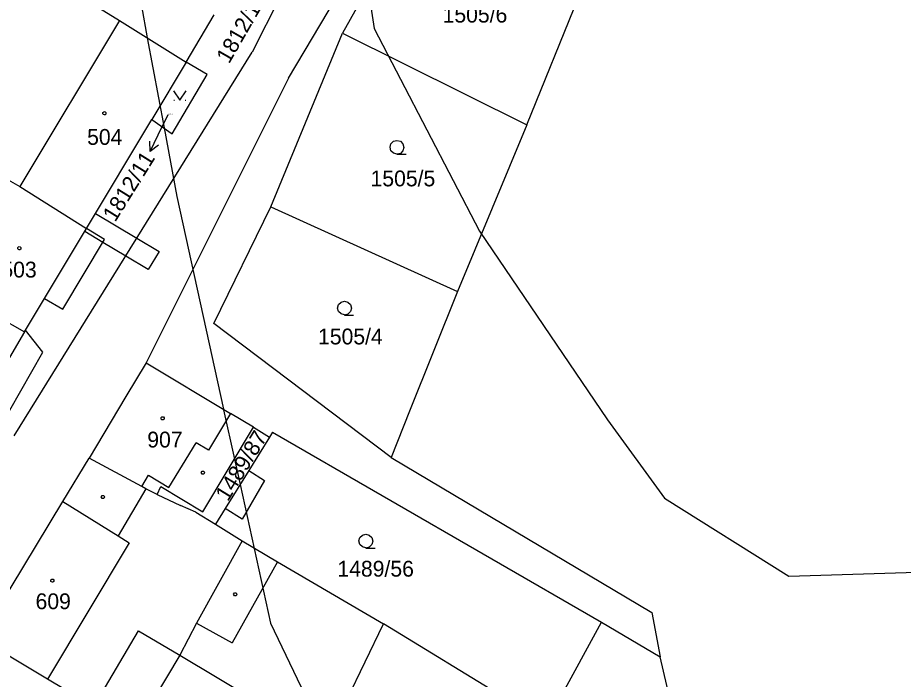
# Model space of a CAD drawing. Extents: x -779618 to -776429, y -1144546 to -1143350.
# Drawn here: x -777413.5 to -777318.4, y -1144217.4 to -1144146.2 of the extents above; entities that cross this region are included whole.
import ezdxf

# ---------------------------------------------------------------- set-up
doc = ezdxf.new("R2010")
doc.units = 0
for name, color, linetype in [('1', 7, 'Continuous'), ('11', 7, 'Continuous'), ('12', 7, 'Continuous'), ('13', 7, 'Continuous'), ('2', 7, 'Continuous'), ('3', 7, 'Continuous'), ('4', 7, 'Continuous'), ('5', 7, 'Continuous'), ('7', 7, 'Continuous')]:
    doc.layers.add(name, color=color, linetype=linetype)

msp = doc.modelspace()

# ---------------------------------------------------------------- linework, layer by layer
at = {"layer": '1'}
for p, q in [((-777358.68, -1144091.18), (-777388.3, -1144149.96)), ((-777369.67, -1144131.79), (-777378.6, -1144147.92)), ((-777384.39, -1144152.73), (-777377.33, -1144140.81)), ((-777358.79, -1144157.77), (-777351.97, -1144140.94)), ((-777410.05, -1144141.88), (-777402.57, -1144146.54)), ((-777402.57, -1144146.54), (-777395.38, -1144151.01)), ((-777395.38, -1144151.01), (-777392.4, -1144145.95)), ((-777386.3, -1144166.58), (-777378.6, -1144147.92)), ((-777378.6, -1144147.92), (-777358.79, -1144157.77)), ((-777413.87, -1144191.2), (-777388.3, -1144149.96)), ((-777395.38, -1144151.01), (-777399.08, -1144157.18)), ((-777393.15, -1144152.34), (-777395.38, -1144151.01)), ((-777396.89, -1144158.73), (-777393.15, -1144152.34)), ((-777384.39, -1144152.73), (-777399.7, -1144183.35)), ((-777406.11, -1144168.91), (-777399.08, -1144157.18)), ((-777399.08, -1144157.18), (-777396.89, -1144158.73)), ((-777358.79, -1144157.77), (-777366.23, -1144175.68)), ((-777414.76, -1144163.52), (-777413.28, -1144164.38)), ((-777413.28, -1144164.38), (-777406.11, -1144168.91)), ((-777392.41, -1144179.13), (-777386.3, -1144166.58)), ((-777386.3, -1144166.58), (-777366.23, -1144175.68)), ((-777410.6, -1144176.41), (-777406.11, -1144168.91)), ((-777420.22, -1144175.82), (-777412.76, -1144180.02)), ((-777366.23, -1144175.68), (-777371.39, -1144188.54)), ((-777412.64, -1144179.82), (-777410.6, -1144176.41)), ((-777373.38, -1144193.51), (-777392.41, -1144179.13)), ((-777412.76, -1144180.02), (-777418.36, -1144189.4)), ((-777412.76, -1144180.02), (-777412.64, -1144179.82)), ((-777410.79, -1144182.2), (-777412.64, -1144179.82)), ((-777415.56, -1144190.52), (-777410.79, -1144182.2)), ((-777399.7, -1144183.35), (-777401.87, -1144186.97)), ((-777399.7, -1144183.35), (-777390.64, -1144188.77)), ((-777401.87, -1144186.97), (-777405.82, -1144193.57)), ((-777371.39, -1144188.54), (-777373.38, -1144193.51)), ((-777388.15, -1144190.26), (-777390.64, -1144188.77)), ((-777393.59, -1144199.35), (-777388.15, -1144190.26)), ((-777388.15, -1144190.26), (-777386.45, -1144191.33)), ((-777386.45, -1144191.33), (-777388.67, -1144194.92)), ((-777386.11, -1144190.79), (-777386.45, -1144191.33)), ((-777386.11, -1144190.79), (-777350.76, -1144211.21)), ((-777408.65, -1144198.25), (-777405.82, -1144193.57)), ((-777400.17, -1144196.65), (-777405.82, -1144193.57)), ((-777373.38, -1144193.51), (-777345.38, -1144210.19)), ((-777388.67, -1144194.92), (-777391.21, -1144199)), ((-777399.72, -1144196.9), (-777400.17, -1144196.65)), ((-777398.5, -1144197.48), (-777399.72, -1144196.9)), ((-777398.5, -1144197.48), (-777398.11, -1144196.65)), ((-777398.11, -1144196.65), (-777393.59, -1144199.35)), ((-777398.5, -1144197.48), (-777395.99, -1144198.67)), ((-777417.56, -1144212.98), (-777408.65, -1144198.25)), ((-777394.37, -1144199.4), (-777395.99, -1144198.67)), ((-777391.21, -1144199), (-777392.26, -1144200.69)), ((-777394.37, -1144199.4), (-777392.26, -1144200.69)), ((-777392.26, -1144200.69), (-777389.37, -1144202.49)), ((-777389.37, -1144202.49), (-777394.28, -1144211.32)), ((-777389.37, -1144202.49), (-777385.57, -1144204.72)), ((-777385.57, -1144204.72), (-777374.2, -1144211.4)), ((-777345.38, -1144210.19), (-777344.48, -1144214.95)), ((-777394.28, -1144211.32), (-777396.08, -1144214.76)), ((-777380.36, -1144224.11), (-777374.2, -1144211.4)), ((-777356.7, -1144222.08), (-777374.2, -1144211.4)), ((-777356.7, -1144222.08), (-777350.76, -1144211.21)), ((-777350.76, -1144211.21), (-777344.48, -1144214.95)), ((-777410.28, -1144217.33), (-777417.56, -1144212.98)), ((-777396.08, -1144214.76), (-777400.96, -1144222.91)), ((-777343.07, -1144220.85), (-777344.48, -1144214.95)), ((-777405.32, -1144220.3), (-777410.28, -1144217.33))]:
    msp.add_line(p, q, dxfattribs=at)
at = {"layer": '11'}
for points in [[(-777401.89, -1144091.82), (-777401.74, -1144108.7), (-777400.37, -1144141.15), (-777400.21, -1144144.96), (-777399.57, -1144148.4), (-777397.77, -1144158.1), (-777396.41, -1144165.46), (-777391.38, -1144188.33), (-777391.37, -1144188.38), (-777390.2, -1144193.69), (-777389.61, -1144196.42), (-777386.34, -1144211.31), (-777377.7, -1144229.35), (-777372.3, -1144239.9), (-777371.54, -1144241.39), (-777366, -1144253.23), (-777358.01, -1144270.3), (-777348.13, -1144289.54), (-777328.66, -1144306.32), (-777310.4, -1144318.27), (-777301.04, -1144322.44), (-777300.13, -1144323.03)], [(-777383.83, -1144125.45), (-777380.59, -1144131.49), (-777376.42, -1144139.26), (-777375.87, -1144142.98), (-777375.21, -1144147.4), (-777363.88, -1144169.2), (-777350.14, -1144189.48), (-777344.02, -1144197.88), (-777330.66, -1144206.26), (-777300.87, -1144205.35), (-777240.69, -1144212.34), (-777193.34, -1144220.76)]]:
    msp.add_lwpolyline(points, dxfattribs=at)
at = {"layer": '12'}
for p, q in [((-777402.57, -1144146.54), (-777413.28, -1144164.38)), ((-777402.57, -1144146.54), (-777395.38, -1144151.01)), ((-777395.38, -1144151.01), (-777399.08, -1144157.18)), ((-777406.11, -1144168.91), (-777399.08, -1144157.18)), ((-777414.76, -1144163.52), (-777413.28, -1144164.38)), ((-777413.28, -1144164.38), (-777406.11, -1144168.91)), ((-777413.28, -1144164.38), (-777406.11, -1144168.91)), ((-777410.6, -1144176.41), (-777406.11, -1144168.91)), ((-777420.22, -1144175.82), (-777412.76, -1144180.02)), ((-777420.22, -1144175.82), (-777412.76, -1144180.02)), ((-777412.64, -1144179.82), (-777410.6, -1144176.41)), ((-777412.76, -1144180.02), (-777418.36, -1144189.4)), ((-777412.76, -1144180.02), (-777412.64, -1144179.82)), ((-777399.7, -1144183.35), (-777401.87, -1144186.97)), ((-777399.7, -1144183.35), (-777390.64, -1144188.77)), ((-777401.87, -1144186.97), (-777405.82, -1144193.57)), ((-777390.64, -1144188.77), (-777393.01, -1144192.73)), ((-777397.25, -1144196.75), (-777394.33, -1144191.95)), ((-777393.01, -1144192.73), (-777394.33, -1144191.95)), ((-777400.17, -1144196.65), (-777405.82, -1144193.57)), ((-777400.17, -1144196.65), (-777399.43, -1144195.43)), ((-777399.43, -1144195.43), (-777397.25, -1144196.75)), ((-777417.56, -1144212.98), (-777408.65, -1144198.25)), ((-777408.65, -1144198.25), (-777402.69, -1144201.95)), ((-777402.69, -1144201.95), (-777401.5, -1144202.69)), ((-777401.5, -1144202.69), (-777410.28, -1144217.33)), ((-777410.28, -1144217.33), (-777417.56, -1144212.98)), ((-777396.08, -1144214.76), (-777400.96, -1144222.91)), ((-777396.08, -1144214.76), (-777382.78, -1144222.67))]:
    msp.add_line(p, q, dxfattribs=at)
at = {"layer": '13'}
for p, q in [((-777406.11, -1144168.91), (-777405.14, -1144167.29)), ((-777405.14, -1144167.29), (-777400.7, -1144169.95)), ((-777406.29, -1144169.22), (-777406.11, -1144168.91)), ((-777404.34, -1144170.39), (-777406.29, -1144169.22)), ((-777401.88, -1144171.86), (-777404.34, -1144170.39)), ((-777400.7, -1144169.95), (-777398.31, -1144171.38)), ((-777398.31, -1144171.38), (-777399.47, -1144173.31)), ((-777399.47, -1144173.31), (-777401.88, -1144171.86))]:
    msp.add_line(p, q, dxfattribs=at)
at = {"layer": '3'}
for p, q in [((-777396.706, -1144155.1), (-777396.639, -1144155.1)), ((-777395.5, -1144155.1), (-777395.433, -1144155.1))]:
    msp.add_line(p, q, dxfattribs=at)
for points in [[(-777396.74, -1144154.095), (-777396.07, -1144155.1), (-777395.4, -1144154.095)], [(-777372.74, -1144160.91), (-777373.12, -1144160.81), (-777373.39, -1144160.54), (-777373.49, -1144160.17), (-777373.39, -1144159.8), (-777373.12, -1144159.53), (-777372.75, -1144159.43), (-777372.38, -1144159.53), (-777372.11, -1144159.8), (-777372.01, -1144160.18), (-777372.11, -1144160.56), (-777372.38, -1144160.83), (-777372.76, -1144160.93), (-777371.76, -1144160.93)], [(-777378.38, -1144178.19), (-777378.76, -1144178.09), (-777379.03, -1144177.82), (-777379.13, -1144177.45), (-777379.03, -1144177.08), (-777378.76, -1144176.81), (-777378.39, -1144176.71), (-777378.02, -1144176.81), (-777377.75, -1144177.08), (-777377.65, -1144177.46), (-777377.75, -1144177.84), (-777378.02, -1144178.11), (-777378.4, -1144178.21), (-777377.4, -1144178.21)], [(-777376.08, -1144203.23), (-777376.46, -1144203.13), (-777376.73, -1144202.86), (-777376.83, -1144202.49), (-777376.73, -1144202.12), (-777376.46, -1144201.85), (-777376.09, -1144201.75), (-777375.72, -1144201.85), (-777375.45, -1144202.12), (-777375.35, -1144202.5), (-777375.45, -1144202.88), (-777375.72, -1144203.15), (-777376.1, -1144203.25), (-777375.1, -1144203.25)]]:
    msp.add_lwpolyline(points, dxfattribs=at)
at = {"layer": '4'}
for p, q in [((-777402.57, -1144146.54), (-777413.28, -1144164.38)), ((-777404.15, -1144170.08), (-777406.11, -1144168.91)), ((-777408.64, -1144177.58), (-777404.15, -1144170.08)), ((-777410.6, -1144176.41), (-777408.64, -1144177.58)), ((-777390.64, -1144188.77), (-777393.01, -1144192.73)), ((-777397.25, -1144196.75), (-777394.33, -1144191.95)), ((-777393.01, -1144192.73), (-777394.33, -1144191.95)), ((-777388.67, -1144194.92), (-777386.99, -1144195.97)), ((-777400.17, -1144196.65), (-777399.43, -1144195.43)), ((-777399.43, -1144195.43), (-777397.25, -1144196.75)), ((-777386.99, -1144195.97), (-777389.36, -1144200.16)), ((-777399.72, -1144196.9), (-777402.69, -1144201.95)), ((-777408.65, -1144198.25), (-777402.69, -1144201.95)), ((-777389.36, -1144200.16), (-777391.21, -1144199)), ((-777402.69, -1144201.95), (-777401.5, -1144202.69)), ((-777401.5, -1144202.69), (-777410.28, -1144217.33)), ((-777385.57, -1144204.72), (-777390.46, -1144213.45)), ((-777394.28, -1144211.32), (-777390.46, -1144213.45)), ((-777405.32, -1144220.3), (-777400.53, -1144212.14)), ((-777400.53, -1144212.14), (-777396.08, -1144214.76)), ((-777396.08, -1144214.76), (-777382.78, -1144222.67))]:
    msp.add_line(p, q, dxfattribs=at)
at = {"layer": '5'}
for points in [[(-777404.18, -1144156.34), (-777404.08, -1144156.36), (-777404.03, -1144156.45), (-777404.01, -1144156.51), (-777404.03, -1144156.6), (-777404.11, -1144156.67), (-777404.18, -1144156.68), (-777404.27, -1144156.65), (-777404.33, -1144156.59), (-777404.35, -1144156.51), (-777404.33, -1144156.42), (-777404.25, -1144156.35)], [(-777413.32, -1144170.85), (-777413.22, -1144170.87), (-777413.17, -1144170.96), (-777413.15, -1144171.02), (-777413.17, -1144171.11), (-777413.25, -1144171.18), (-777413.32, -1144171.19), (-777413.41, -1144171.16), (-777413.47, -1144171.1), (-777413.49, -1144171.02), (-777413.47, -1144170.93), (-777413.39, -1144170.86)], [(-777397.92, -1144189.14), (-777397.82, -1144189.16), (-777397.77, -1144189.25), (-777397.75, -1144189.31), (-777397.77, -1144189.4), (-777397.85, -1144189.47), (-777397.92, -1144189.48), (-777398.01, -1144189.45), (-777398.07, -1144189.39), (-777398.09, -1144189.31), (-777398.07, -1144189.22), (-777397.99, -1144189.15)], [(-777393.5, -1144194.99), (-777393.41, -1144195.14), (-777393.5, -1144195.29), (-777393.68, -1144195.29), (-777393.77, -1144195.14), (-777393.68, -1144194.99)], [(-777404.24, -1144197.61), (-777404.15, -1144197.76), (-777404.24, -1144197.91), (-777404.42, -1144197.91), (-777404.51, -1144197.76), (-777404.42, -1144197.61)], [(-777409.77, -1144206.58), (-777409.67, -1144206.6), (-777409.62, -1144206.69), (-777409.6, -1144206.75), (-777409.62, -1144206.84), (-777409.7, -1144206.91), (-777409.77, -1144206.92), (-777409.86, -1144206.89), (-777409.92, -1144206.83), (-777409.94, -1144206.75), (-777409.92, -1144206.66), (-777409.84, -1144206.59)], [(-777390.03, -1144208.07), (-777389.94, -1144208.22), (-777390.03, -1144208.37), (-777390.21, -1144208.37), (-777390.3, -1144208.22), (-777390.21, -1144208.07)]]:
    msp.add_lwpolyline(points, close=True, dxfattribs=at)
at = {"layer": '7'}
for p in [(-777397.35, -1144156.67), (-777399.269, -1144160.629)]:
    msp.add_line(p, (-777397.96, -1144157.93), dxfattribs=at)
msp.add_lwpolyline([(-777398.383, -1144159.948), (-777399.269, -1144160.629), (-777399.283, -1144159.511)], dxfattribs=at)

# ---------------------------------------------------------------- texts
at = {"layer": '2'}
for s, rotation, p in [('1812/13', 60.04598, (-777390.784, -1144151.27)), ('1489/87', 58.3844, (-777390.914, -1144198.326))]:
    msp.add_text(s, height=1.7, rotation=rotation, dxfattribs=at).set_placement(p)
for s, height, p in [('1505/6', 1.7, (-777367.847, -1144146.77)), ('1812/11', 0.1, (-777397.327, -1144156.67)), ('504', 1.7, (-777406.033, -1144159.91)), ('1505/5', 1.7, (-777375.587, -1144164.37)), ('503', 1.7, (-777415.243, -1144174.17)), ('1505/4', 1.7, (-777381.227, -1144181.36)), ('907', 1.7, (-777399.573, -1144192.44)), ('1489/56', 1.7, (-777379.147, -1144206.32)), ('609', 1.7, (-777411.573, -1144209.82))]:
    msp.add_text(s, height=height, dxfattribs=at).set_placement(p)
at = {"layer": '7'}
msp.add_text('1812/11', height=1.7, rotation=58.04062, dxfattribs=at).set_placement((-777403.02, -1144168.285))

doc.saveas('drawing.dxf')
